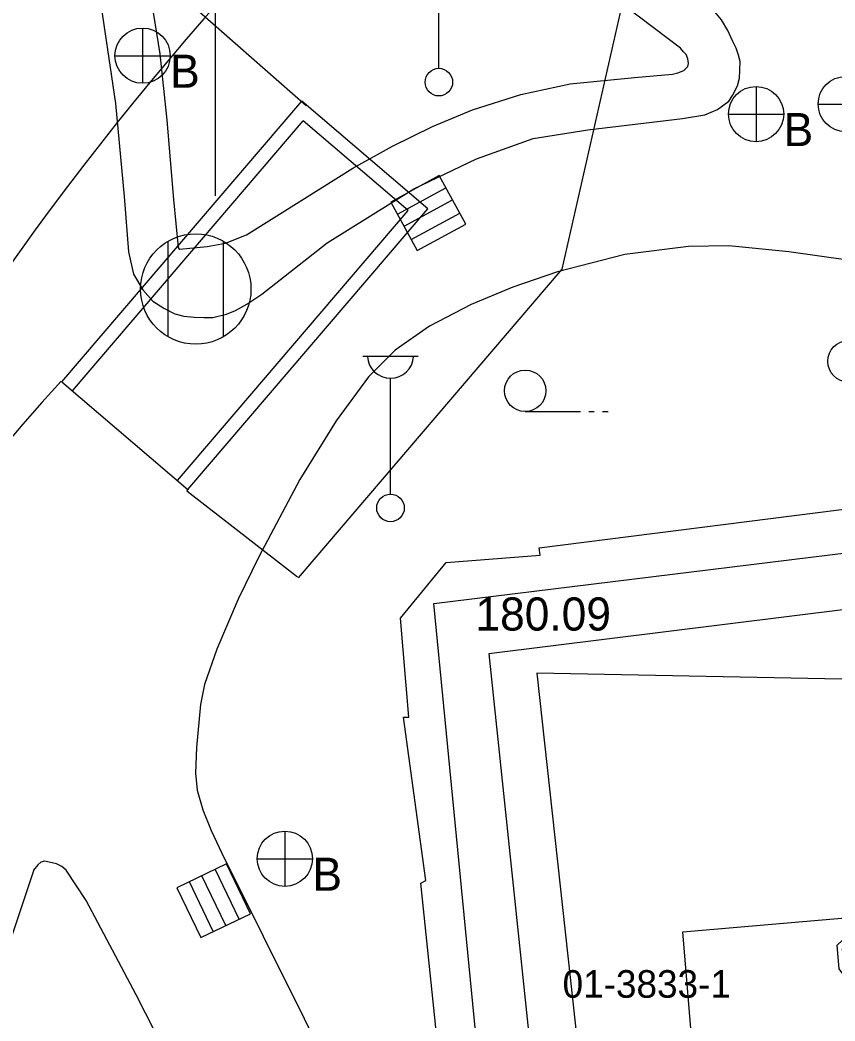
# Model space of a CAD drawing. Extents: x 419101 to 420177, y 4451541 to 4452254.
# Drawn here: x 420026.2 to 420055.71, y 4451762.63 to 4451798.88 of the extents above; entities that cross this region are included whole.
import ezdxf

# ---------------------------------------------------------------- set-up
doc = ezdxf.new("R2010")
doc.units = 0
for name, color, linetype in [('2_KADASTRO', 7, 'Continuous'), ('3_HALİHAZIR', 7, 'Continuous'), ('Level 10', 7, 'Continuous'), ('Level 62', 7, 'Continuous'), ('Level 9', 7, 'Continuous')]:
    doc.layers.add(name, color=color, linetype=linetype)

msp = doc.modelspace()

# ---------------------------------------------------------------- linework, layer by layer
at = {"layer": '2_KADASTRO'}
msp.add_lwpolyline([(420044.2, 4451746.78), (420041.18, 4451777.75), (420062.01, 4451780.31), (420065.92, 4451777.08), (420055.97, 4451765.24), (420056.05, 4451764.55), (420061.01, 4451756.53), (420062.58, 4451754.15), (420063.55, 4451752.44), (420066.32, 4451748.22), (420065.85, 4451748.23)], close=True, dxfattribs=at)
at = {"layer": '3_HALİHAZIR'}
for p, q in [((420041.368, 4451797.129), (420041.368, 4451801.322)), ((420030.637, 4451798.587), (420030.637, 4451796.587)), ((420029.637, 4451797.587), (420031.637, 4451797.587)), ((420052.856, 4451796.472), (420052.856, 4451794.472)), ((420055.104, 4451795.835), (420057.104, 4451795.835)), ((420051.856, 4451795.472), (420053.856, 4451795.472)), ((420041.381, 4451793.246), (420039.626, 4451792.287)), ((420041.381, 4451793.246), (420039.626, 4451792.287)), ((420042.341, 4451791.492), (420041.381, 4451793.246)), ((420042.341, 4451791.492), (420041.381, 4451793.246)), ((420039.869, 4451791.844), (420041.623, 4451792.804)), ((420039.626, 4451792.287), (420040.586, 4451790.532)), ((420039.626, 4451792.287), (420040.586, 4451790.532)), ((420040.106, 4451791.409), (420041.861, 4451792.369)), ((420040.369, 4451790.929), (420042.124, 4451791.888)), ((420040.586, 4451790.532), (420042.341, 4451791.492)), ((420040.586, 4451790.532), (420042.341, 4451791.492)), ((420031.564, 4451787.408), (420031.564, 4451790.868)), ((420033.564, 4451787.408), (420033.564, 4451790.868)), ((420038.616, 4451786.712), (420040.616, 4451786.712)), ((420039.616, 4451781.712), (420039.616, 4451785.905)), ((420044.494, 4451784.702), (420046.494, 4451784.702)), ((420046.794, 4451784.702), (420046.994, 4451784.702)), ((420047.294, 4451784.702), (420047.494, 4451784.702)), ((420035.79, 4451769.509), (420035.79, 4451767.509)), ((420034.79, 4451768.509), (420036.79, 4451768.509)), ((420033.68, 4451768.322), (420031.878, 4451767.454)), ((420033.68, 4451768.322), (420031.878, 4451767.454)), ((420034.548, 4451766.52), (420033.68, 4451768.322)), ((420034.548, 4451766.52), (420033.68, 4451768.322)), ((420033.647, 4451766.086), (420032.779, 4451767.888)), ((420034.14, 4451766.324), (420033.272, 4451768.126)), ((420031.878, 4451767.454), (420032.746, 4451765.652)), ((420031.878, 4451767.454), (420032.746, 4451765.652)), ((420033.2, 4451765.871), (420032.332, 4451767.673)), ((420032.746, 4451765.652), (420034.548, 4451766.52)), ((420032.746, 4451765.652), (420034.548, 4451766.52))]:
    msp.add_line(p, q, dxfattribs=at)
for points in [[(420037.326, 4451790.811), (420040.458, 4451792.766), (420042.736, 4451793.849), (420044.783, 4451794.59), (420046.765, 4451794.907), (420050.197, 4451795.314), (420051.003, 4451795.442), (420051.457, 4451795.64), (420051.873, 4451795.942), (420052.006, 4451796.14), (420052.179, 4451796.494), (420052.26, 4451796.778), (420052.272, 4451797.061), (420052.286, 4451797.375), (420052.221, 4451797.605), (420052.14, 4451797.864), (420052.02, 4451798.096), (420051.829, 4451798.504), (420051.604, 4451798.884), (420051.366, 4451799.173), (420045.251, 4451803.827), (420038.842, 4451808.438), (420028.447, 4451816.357), (420025.598, 4451818.304)], [(420041.137, 4451795.018), (420042.59, 4451795.623), (420044.332, 4451796.187), (420046.127, 4451796.563), (420048.458, 4451796.791), (420049.83, 4451796.921), (420050.026, 4451796.968), (420050.243, 4451797.047), (420050.388, 4451797.194), (420050.407, 4451797.304), (420050.386, 4451797.477), (420050.319, 4451797.628), (420050.225, 4451797.725), (420050.115, 4451797.855), (420041.213, 4451804.601)], [(420030.178, 4451802.846), (420030.963, 4451799.529), (420031.258, 4451797.652), (420031.512, 4451795.247), (420031.76, 4451792.384), (420031.927, 4451790.638), (420031.962, 4451790.585), (420031.975, 4451790.58), (420032.98, 4451790.676), (420033.643, 4451790.8), (420034.406, 4451791.1), (420036.501, 4451792.419), (420038.257, 4451793.52), (420039.685, 4451794.307), (420041.137, 4451795.018)], [(420028.628, 4451801.592), (420029.038, 4451800.016), (420029.657, 4451795.857)], [(420029.657, 4451795.857), (420029.972, 4451792.49), (420030.132, 4451790.484), (420030.311, 4451789.67), (420030.643, 4451789.108), (420031.01, 4451788.698), (420031.411, 4451788.439), (420031.81, 4451788.236), (420032.131, 4451788.152), (420032.509, 4451788.113), (420032.866, 4451788.102), (420033.181, 4451788.111), (420033.677, 4451788.224), (420034.007, 4451788.358), (420034.415, 4451788.591), (420034.959, 4451788.952), (420037.326, 4451790.811)], [(420109.324, 4451746.258), (420071.992, 4451776.643), (420058.124, 4451789.361), (420057.42, 4451789.805), (420056.913, 4451789.98), (420056.176, 4451790.188), (420054.044, 4451790.485), (420051.867, 4451790.696), (420050.412, 4451790.681), (420048.102, 4451790.392), (420045.666, 4451789.756), (420044.049, 4451789.209), (420042.54, 4451788.58), (420041.024, 4451787.797), (420039.783, 4451786.928), (420038.824, 4451785.959), (420037.654, 4451784.368), (420036.331, 4451782.246), (420034.85, 4451779.44), (420034.094, 4451777.905), (420033.326, 4451776.093), (420032.883, 4451774.818), (420032.741, 4451774.097)], [(420042.901, 4451746.614), (420040.712, 4451767.63), (420040.892, 4451767.724), (420040.086, 4451773.631), (420040.285, 4451773.641), (420039.976, 4451777.219), (420041.632, 4451779.237), (420045.043, 4451779.496), (420045.004, 4451779.766), (420057.574, 4451781.364), (420057.619, 4451780.895), (420058.255, 4451780.96), (420058.221, 4451781.364), (420062.386, 4451781.86), (420065.17, 4451779.455), (420064.654, 4451778.086), (420065.663, 4451777.149), (420056.368, 4451766.397), (420056.368, 4451766.397), (420056.41, 4451765.96), (420055.78, 4451765.368), (420055.855, 4451764.528), (420057.775, 4451761.902)], [(420032.741, 4451774.097), (420032.594, 4451772.533), (420032.559, 4451771.606), (420032.613, 4451770.994), (420032.817, 4451770.282), (420033.126, 4451769.528), (420033.513, 4451768.714), (420037.991, 4451759.723), (420039.678, 4451755.552), (420041.085, 4451751.772), (420041.787, 4451749.543), (420042.121, 4451748.487), (420043.084, 4451740.546), (420044.105, 4451727.805), (420044.929, 4451718.693), (420046.605, 4451704.062), (420047.188, 4451695.57), (420048.304, 4451686.266), (420049.353, 4451676.267), (420050.226, 4451668.958), (420051.035, 4451659.044), (420051.758, 4451651.3)], [(420032.799, 4451758.89), (420030.409, 4451763.584), (420028.597, 4451766.992), (420027.875, 4451768.093), (420027.712, 4451768.226), (420027.515, 4451768.324), (420027.26, 4451768.387), (420027.089, 4451768.422), (420026.956, 4451768.381), (420026.844, 4451768.283), (420026.691, 4451768.097), (420026.685, 4451768.074), (420024.85, 4451762.608)]]:
    msp.add_lwpolyline(points, dxfattribs=at)
msp.add_lwpolyline([(420050.207, 4451765.86), (420056.368, 4451766.397), (420056.41, 4451765.96), (420055.78, 4451765.368), (420055.855, 4451764.528), (420057.775, 4451761.902), (420050.578, 4451761.346)], close=True, dxfattribs=at)
for centre, radius in [((420030.637, 4451797.587), 1), ((420041.368, 4451796.629), 0.5), ((420056.104, 4451795.835), 1), ((420052.856, 4451795.472), 1), ((420032.564, 4451789.138), 2), ((420056.202, 4451786.522), 0.75), ((420044.494, 4451785.452), 0.75), ((420039.616, 4451781.212), 0.5), ((420035.79, 4451768.509), 1)]:
    msp.add_circle(centre, radius, dxfattribs=at)
msp.add_arc((420039.616, 4451786.742), 0.837, 183.298, 356.9072, dxfattribs=at)
at = {"layer": 'Level 10'}
msp.add_lwpolyline([(420167.291, 4451684.745), (420161.762, 4451695.839), (420120.289, 4451729.36), (420117.438, 4451726.678), (420116.012, 4451693.246), (420099.972, 4451694.498), (420103.715, 4451742.59), (420060.468, 4451778.074), (420043.182, 4451775.929), (420053.716, 4451675.607), (420036.964, 4451673.283), (420035.538, 4451693.664), (420015.222, 4451692.77), (420016.291, 4451685.44), (419931.368, 4451675.776)], dxfattribs=at)
at = {"layer": 'Level 62'}
for p, q in [((420033.264, 4451817.893), (420033.264, 4451792.508)), ((420033.264, 4451817.893), (420033.264, 4451792.508)), ((420033.264, 4451817.893), (420033.264, 4451792.508)), ((420045.834, 4451789.851), (420049.538, 4451806.189)), ((420045.834, 4451789.851), (420049.538, 4451806.189)), ((420045.834, 4451789.851), (420049.538, 4451806.189)), ((420025.696, 4451805.343), (420036.564, 4451795.781)), ((420025.696, 4451805.343), (420036.564, 4451795.781)), ((420025.696, 4451805.343), (420036.564, 4451795.781)), ((420027.719, 4451785.782), (420036.405, 4451795.937)), ((420040.964, 4451792.037), (420036.405, 4451795.937)), ((420040.964, 4451792.037), (420036.405, 4451795.937)), ((420040.964, 4451792.037), (420036.405, 4451795.937)), ((420028.099, 4451785.456), (420036.459, 4451795.231)), ((420028.099, 4451785.456), (420036.459, 4451795.231)), ((420028.099, 4451785.456), (420036.459, 4451795.231)), ((420040.259, 4451791.982), (420036.459, 4451795.231)), ((420040.259, 4451791.982), (420036.459, 4451795.231)), ((420040.259, 4451791.982), (420036.459, 4451795.231)), ((420031.899, 4451782.206), (420040.259, 4451791.982)), ((420031.899, 4451782.206), (420040.259, 4451791.982)), ((420031.899, 4451782.206), (420040.259, 4451791.982)), ((420032.279, 4451781.882), (420040.964, 4451792.037)), ((420032.279, 4451781.882), (420040.964, 4451792.037)), ((420032.279, 4451781.882), (420040.964, 4451792.037)), ((420036.287, 4451778.677), (420045.834, 4451789.851)), ((420036.287, 4451778.677), (420045.834, 4451789.851)), ((420036.287, 4451778.677), (420045.834, 4451789.851)), ((420027.719, 4451785.782), (420032.279, 4451781.882)), ((420027.719, 4451785.782), (420032.279, 4451781.882)), ((420027.719, 4451785.782), (420032.279, 4451781.882)), ((420032.306, 4451781.91), (420032.239, 4451781.829)), ((420032.306, 4451781.91), (420032.239, 4451781.829)), ((420032.306, 4451781.91), (420032.239, 4451781.829)), ((420032.239, 4451781.829), (420036.248, 4451778.715)), ((420032.239, 4451781.829), (420036.248, 4451778.715)), ((420032.239, 4451781.829), (420036.248, 4451778.715))]:
    msp.add_line(p, q, dxfattribs=at)
for centre, radius, start, end in [((420121.033, 4451722.239), 116.858, 129.83653, 160.61008), ((420121.033, 4451722.239), 125.858, 136.25666, 162.61421), ((420081.426, 4451736.195), 73.126, 137.28812, 163.37605)]:
    msp.add_arc(centre, radius, start, end, dxfattribs=at)
at = {"layer": 'Level 9'}
msp.add_lwpolyline([(420167.24, 4451679.956), (420163.8, 4451678.926), (420159.728, 4451691.971), (420112.119, 4451731.678), (420059.031, 4451774.95), (420044.915, 4451775.227), (420054.335, 4451689.275), (420017.244, 4451684.833), (419969.183, 4451677.077), (419959.772, 4451760.935), (419939.289, 4451759.546), (419944.271, 4451715.674), (419953.405, 4451654.03), (419964.491, 4451545.652), (419986.911, 4451547.873), (419987.366, 4451542.396)], dxfattribs=at)

# ---------------------------------------------------------------- texts
at = {"layer": '2_KADASTRO'}
msp.add_text('01-3833-1', height=1, dxfattribs=at).set_placement((420045.849, 4451763.475))
at = {"layer": '3_HALİHAZIR'}
for p in [(420031.637, 4451796.425), (420053.856, 4451794.311), (420036.79, 4451767.347)]:
    msp.add_text('B', height=1.2, dxfattribs=at).set_placement(p)
msp.add_text('180.09 ', height=1.2, rotation=359.9979, dxfattribs=at).set_placement((420042.693, 4451776.771))

doc.saveas('drawing.dxf')
